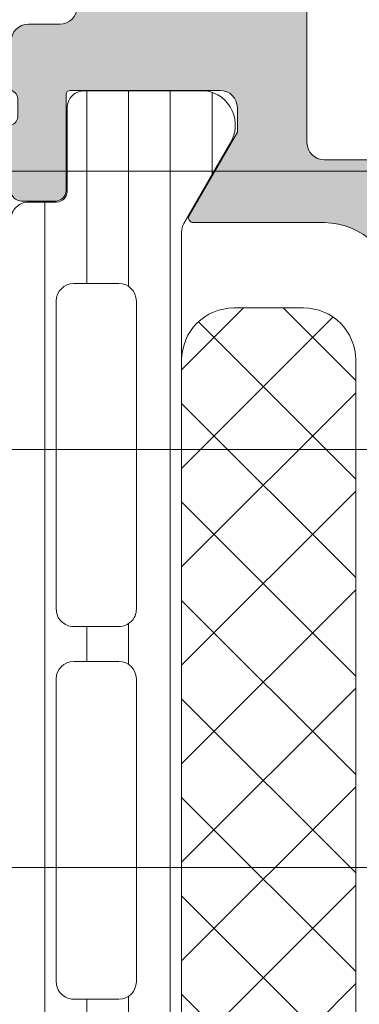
# Model space of a CAD drawing. Header units: millimetres. Extents: x 144573 to 336993, y 74252 to 247042.
# Tile 584 of 656: x 200188 to 200198, y 198244 to 198273. Entities that reach past the tile are written whole.
import ezdxf

# ---------------------------------------------------------------- set-up
doc = ezdxf.new("R2010")
doc.units = ezdxf.units.MM
doc.layers.add('FASÁDA DETAILNÍ', color=255, linetype='Continuous', lineweight=0)
doc.layers.add('NOVA', color=255, linetype='Continuous', lineweight=0)

# ---------------------------------------------------------------- blocks, each defined once
blk = doc.blocks.new('A$C69D17D4D')
at = {"layer": 'FASÁDA DETAILNÍ'}
h = blk.add_hatch(color=256, dxfattribs=at)
edge = h.paths.add_edge_path()
edge.add_arc((-23001.99468225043, 24911.31804486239), 0.5000674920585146, 90.00773245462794, 179.9922675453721)
edge.add_line((-23002.49474973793, 24911.31811234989), (-23002.49474973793, 24907.31811234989))
edge.add_arc((-23001.99468225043, 24907.3181798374), 0.5000674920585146, 180.0077324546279, 269.9922675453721)
edge.add_line((-23001.99474973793, 24906.81811234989), (-23000.69470090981, 24906.81811234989))
edge.add_arc((-23000.6947378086, 24907.31814924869), 0.5000369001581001, 270.0042279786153, 359.9957720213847)
edge.add_line((-23000.19470090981, 24907.31811234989), (-23000.19470090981, 24907.81811234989))
edge.add_line((-23000.19470090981, 24907.81811234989), (-23001.19470090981, 24907.81811234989))
edge.add_line((-23001.19470090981, 24907.81811234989), (-23001.19470090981, 24909.31811234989))
edge.add_arc((-23000.19473788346, 24909.31814932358), 0.9999630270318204, 89.99788148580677, 180.0021185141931, ccw=False)
edge.add_line((-23000.19470090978, 24910.31811234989), (-22996.19470090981, 24910.31811234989))
edge.add_arc((-22996.19477777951, 24909.31803548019), 1.000076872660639, 0.004403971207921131, 89.99559602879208, ccw=False)
edge.add_line((-22995.19470090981, 24909.31811234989), (-22995.19470090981, 24907.81811234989))
edge.add_line((-22995.19470090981, 24907.81811234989), (-22996.19470090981, 24907.81811234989))
edge.add_line((-22996.19470090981, 24907.81811234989), (-22996.19470090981, 24907.31811234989))
edge.add_arc((-22995.6947583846, 24907.3180548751), 0.4999425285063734, 179.9934131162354, 270.0065868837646)
edge.add_line((-22995.69470090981, 24906.81811234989), (-22992.89471311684, 24906.81811234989))
edge.add_arc((-22992.89471311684, 24907.31811234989), 0.5, 270, 360)
edge.add_line((-22992.39471311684, 24907.31811234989), (-22992.39471311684, 24907.51811234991))
edge.add_arc((-22992.89471311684, 24907.51811234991), 0.5, 0, 90)
edge.add_line((-22992.89471311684, 24908.01811234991), (-22993.39471311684, 24908.01811234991))
edge.add_arc((-22993.39467801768, 24908.51814744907), 0.5000351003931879, 180.0040217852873, 269.99597821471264, ccw=False)
edge.add_line((-22993.89471311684, 24908.51811234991), (-22993.89471311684, 24909.31811540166))
edge.add_arc((-22993.39469655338, 24909.31809883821), 0.5000165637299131, 90.00189796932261, 179.9981020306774, ccw=False)
edge.add_line((-22993.39471311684, 24909.81811540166), (-22962.09471922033, 24909.81811540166))
edge.add_line((-22962.09471922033, 24909.81811540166), (-22956.0562615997, 24909.3857187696))
edge.add_arc((-22956.09471765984, 24908.38649908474), 0.9999594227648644, 0, 87.79599713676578, ccw=False)
edge.add_line((-22955.09475823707, 24908.38649908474), (-22955.09475823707, 24901.71804687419))
edge.add_arc((-22955.59475823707, 24901.71804687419), 0.5, -90, 0, ccw=False)
edge.add_line((-22955.59475823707, 24901.21804687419), (-22956.49475823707, 24901.21804687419))
edge.add_arc((-22956.49475823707, 24900.71804687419), 0.5, 90, 180)
edge.add_line((-22956.99475823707, 24900.71804687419), (-22956.99475823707, 24899.31804534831))
edge.add_arc((-22957.07359468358, 24899.05052475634), 0.2788950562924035, -1.1645893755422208, 73.58012358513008, ccw=False)
edge.add_line((-22956.79475723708, 24899.04485634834), (-22956.79475723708, 24898.59126234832))
edge.add_arc((-22957.0736253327, 24898.58560168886), 0.278925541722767, -73.57540544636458, 1.1628700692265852, ccw=False)
edge.add_line((-22956.99475823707, 24898.31805834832), (-22956.99475823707, 24896.43804734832))
edge.add_arc((-22956.69475823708, 24896.43804734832), 0.2999999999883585, 180, 270)
edge.add_line((-22956.69475823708, 24896.13804734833), (-22955.71478391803, 24896.13804734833))
edge.add_arc((-22955.71478391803, 24896.43804734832), 0.2999999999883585, 270, 360)
edge.add_line((-22955.41478391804, 24896.43804734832), (-22955.41478391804, 24899.19804534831))
edge.add_arc((-22955.29478391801, 24899.19804534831), 0.1200000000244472, 90, 180, ccw=False)
edge.add_line((-22955.29478391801, 24899.31804534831), (-22950.99475823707, 24899.31804534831))
edge.add_arc((-22950.99475823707, 24898.81804534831), 0.5, 0, 90, ccw=False)
edge.add_line((-22950.49475823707, 24898.81804534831), (-22950.49475823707, 24898.11804534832))
edge.add_line((-22950.49475823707, 24898.11804534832), (-22951.87625369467, 24895.72522502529))
edge.add_arc((-22951.75663845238, 24895.65616513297), 0.1381197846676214, 150.0000000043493, 269.9999999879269)
edge.add_line((-22951.75663845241, 24895.51804534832), (-22947.99475823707, 24895.51804534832))
edge.add_arc((-22947.99475823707, 24893.51804534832), 2, 0, 90, ccw=False)
edge.add_line((-22945.99475823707, 24893.51804534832), (-22945.99475823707, 24892.95004996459))
edge.add_arc((-22945.49475823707, 24892.95004996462), 0.5, 180.0000000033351, 214.4790717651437)
edge.add_arc((-22941.78525963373, 24895.49752324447), 4.99999999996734, 214.4790717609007, 264.6507719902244)
edge.add_arc((-22942.23287802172, 24890.65617200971), 0.1381197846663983, 262.2975625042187, 390.0000000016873)
edge.add_line((-22942.11326277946, 24890.72523190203), (-22943.49475823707, 24893.11805222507))
edge.add_line((-22943.49475823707, 24893.11805222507), (-22943.49475823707, 24893.81805222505))
edge.add_arc((-22942.99475823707, 24893.81805222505), 0.5, 90, 180, ccw=False)
edge.add_line((-22942.99475823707, 24894.31805222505), (-22938.69473255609, 24894.31805222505))
edge.add_arc((-22938.69473255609, 24894.19805222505), 0.1199999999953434, 0, 90, ccw=False)
edge.add_line((-22938.5747325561, 24894.19805222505), (-22938.5747325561, 24891.43805422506))
edge.add_arc((-22938.27473255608, 24891.43805422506), 0.3000000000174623, 180, 269.9999999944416)
edge.add_line((-22938.27473255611, 24891.13805422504), (-22937.29475823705, 24891.13805422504))
edge.add_arc((-22937.29475823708, 24891.43805422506), 0.3000000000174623, 270.0000000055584, 360)
edge.add_line((-22936.99475823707, 24891.43805422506), (-22936.99475823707, 24893.31806522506))
edge.add_arc((-22936.91589114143, 24893.58560856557), 0.2789255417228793, 178.8371299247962, 253.57540544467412, ccw=False)
edge.add_line((-22937.19475923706, 24893.59126922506), (-22937.19475923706, 24894.04486322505))
edge.add_arc((-22936.91592179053, 24894.05053163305), 0.2788950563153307, 106.41987641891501, 181.1645893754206, ccw=False)
edge.add_line((-22936.99475823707, 24894.31805222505), (-22936.99475823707, 24897.31811071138))
edge.add_line((-22936.99475823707, 24897.31811071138), (-22937.69483060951, 24898.01821360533))
edge.add_line((-22937.69483060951, 24898.01821360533), (-22938.29483671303, 24898.01821360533))
edge.add_line((-22938.29483671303, 24898.01821360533), (-22938.29483671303, 24896.41820750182))
edge.add_arc((-22938.79484616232, 24896.4182169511), 0.5000094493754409, 270.00108278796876, 359.99891721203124, ccw=False)
edge.add_line((-22938.79483671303, 24895.91820750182), (-22939.1902647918, 24895.91820750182))
edge.add_arc((-22939.1902647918, 24896.41820750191), 0.5000000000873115, 254.9999999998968, 270, ccw=False)
edge.add_line((-22939.31967431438, 24895.93524458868), (-22940.75356106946, 24896.31945338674))
edge.add_arc((-22940.49474202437, 24897.28537921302), 0.9999999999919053, 180, 255.0000000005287, ccw=False)
edge.add_line((-22941.49474202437, 24897.28537921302), (-22941.49474202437, 24903.01820139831))
edge.add_line((-22941.49474202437, 24903.01820139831), (-22938.29483671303, 24903.01820139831))
edge.add_line((-22938.29483671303, 24903.01820139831), (-22938.29483671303, 24902.21821360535))
edge.add_line((-22938.29483671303, 24902.21821360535), (-22937.69483060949, 24902.21821360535))
edge.add_line((-22937.69483060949, 24902.21821360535), (-22936.99484892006, 24903.43064646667))
edge.add_line((-22936.99484892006, 24903.43064646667), (-22936.99484892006, 24904.51820139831))
edge.add_line((-22936.99484892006, 24904.51820139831), (-22951.99475823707, 24904.51820139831))
edge.add_arc((-22951.99475823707, 24905.01820139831), 0.5, 180, 270, ccw=False)
edge.add_line((-22952.49475823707, 24905.01820139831), (-22952.49475823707, 24910.81811234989))
edge.add_arc((-22953.49475823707, 24910.81811234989), 1, 0, 90)
edge.add_line((-22953.49475823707, 24911.81811234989), (-23001.99474973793, 24911.81811234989))
edge = h.paths.add_edge_path(flags=16)
edge.add_line((-22943.09474202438, 24902.21821360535), (-22943.09474202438, 24897.81821360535))
edge.add_arc((-22943.59474202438, 24897.81821360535), 0.5, -90, 0, ccw=False)
edge.add_line((-22943.59474202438, 24897.31821360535), (-22947.99474202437, 24897.31821360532))
edge.add_arc((-22947.99474202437, 24897.81821360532), 0.5, 180, 270, ccw=False)
edge.add_line((-22948.49474202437, 24897.81821360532), (-22948.49474202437, 24902.21821360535))
edge.add_arc((-22947.99474202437, 24902.21821360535), 0.5, 90, 180, ccw=False)
edge.add_line((-22947.99474202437, 24902.71821360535), (-22943.59474202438, 24902.71821360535))
edge.add_arc((-22943.59474202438, 24902.21821360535), 0.5, 0, 90, ccw=False)
h = blk.add_hatch(dxfattribs=at)
h.set_pattern_fill('LINIE', color=256, scale=1.2, angle=90, style=0)
h.set_pattern_definition([(90, (-4388.222321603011, -0.6246130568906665), (-1.2, 7.347638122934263e-17), [])])
edge = h.paths.add_edge_path()
edge.add_arc((-22955.68556007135, 24896.40802904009), 0.2999999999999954, -89.99792470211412, 0.0020752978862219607, ccw=False)
edge.add_line((-22955.68554920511, 24896.10802904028), (-22956.49588053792, 24896.10800041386))
edge.add_arc((-22956.49586510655, 24895.60800309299), 0.4999973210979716, 90.00176831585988, 180.0023822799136)
edge.add_line((-22956.9958624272, 24895.6079823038), (-22956.99718297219, 24894.76691005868))
edge.add_arc((-22957.19718297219, 24894.76691005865), 0.1999999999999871, -89.99999999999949, 5.115907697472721e-13, ccw=False)
edge.add_line((-22957.19718297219, 24894.56691005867), (-22961.29718297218, 24894.56691005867))
edge.add_arc((-22961.29718297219, 24894.06691005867), 0.5000000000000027, 89.99999999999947, 179.9999999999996)
edge.add_line((-22961.79718297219, 24894.06691005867), (-22961.79718297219, 24893.23616083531))
edge.add_arc((-22960.79718297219, 24893.23616083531), 0.9999999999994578, 180.0000000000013, 254.9999999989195)
edge.add_line((-22961.05600201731, 24892.27023500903), (-22960.29718297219, 24892.06691005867))
edge.add_line((-22960.29718297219, 24892.06691005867), (-22960.29718297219, 24893.06691005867))
edge.add_line((-22960.29718297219, 24893.06691005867), (-22957.99718297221, 24893.06691005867))
edge.add_arc((-22957.99889221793, 24892.06278357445), 1.004127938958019, 0.23408772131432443, 89.90246998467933, ccw=False)
edge.add_line((-22956.99477265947, 24892.06688602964), (-22956.99477265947, 24889.0670076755))
edge.add_arc((-22957.99889200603, 24889.07103603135), 1.004127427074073, 270.09751797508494, 359.7701403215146, ccw=False)
edge.add_line((-22957.99718297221, 24888.06691005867), (-22960.29718297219, 24888.06691005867))
edge.add_line((-22960.29718297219, 24888.06691005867), (-22960.29718297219, 24889.06691005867))
edge.add_line((-22960.29718297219, 24889.06691005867), (-22961.05600201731, 24888.86358510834))
edge.add_arc((-22960.79718297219, 24887.89765928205), 1.000000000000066, 105.0000000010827, 179.9999999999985)
edge.add_line((-22961.79718297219, 24887.89765928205), (-22961.79718297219, 24887.06691005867))
edge.add_arc((-22961.29718297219, 24887.06691005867), 0.4999999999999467, 180, 270)
edge.add_line((-22961.29718297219, 24886.56691005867), (-22957.19718297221, 24886.56691005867))
edge.add_arc((-22957.19891152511, 24886.36273696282), 0.2041804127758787, 1.1558689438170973, 89.51493893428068, ccw=False)
edge.add_line((-22956.99477265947, 24886.36685576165), (-22956.99474973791, 24860.52548895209))
edge.add_arc((-22956.49475241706, 24860.52550438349), 0.4999973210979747, 180.0017683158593, 270.002382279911)
edge.add_line((-22956.49473162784, 24860.02550706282), (-22955.68440029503, 24860.02553568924))
edge.add_arc((-22955.68438942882, 24859.72553568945), 0.299999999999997, 0.0020752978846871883, 90.00207529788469, ccw=False)
edge.add_line((-22955.384389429, 24859.72554655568), (-22955.38463444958, 24857.32554816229))
edge.add_arc((-22954.88463847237, 24857.32556363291), 0.499995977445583, 180.0017728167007, 270.0023777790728)
edge.add_line((-22954.88461772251, 24856.82556765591), (-22951.4080762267, 24856.82569430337))
edge.add_arc((-22951.5504227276, 24857.81550722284), 0.99999607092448, 278.1836833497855, 392.7290913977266)
edge.add_line((-22950.70918966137, 24858.35617261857), (-22952.02774209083, 24860.63978170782))
edge.add_arc((-22951.59473842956, 24860.88979736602), 0.5000000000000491, 180.0021352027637, 210.0020718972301, ccw=False)
edge.add_line((-22952.09473842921, 24860.88977873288), (-22952.09582474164, 24895.24404748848))
edge.add_arc((-22951.59582474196, 24895.24406507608), 0.5000000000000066, 150.0020786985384, 180.0020153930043, ccw=False)
edge.add_line((-22952.0288465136, 24895.49404936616), (-22950.71045951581, 24897.77775396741))
edge.add_arc((-22951.55173174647, 24898.31835842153), 0.9999960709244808, 327.2750591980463, 441.8204672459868)
edge.add_line((-22951.40945694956, 24899.30818165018), (-22954.88599844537, 24899.30805500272))
edge.add_arc((-22954.88598297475, 24898.80805902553), 0.4999959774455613, 90.0017728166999, 180.0023777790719)
edge.add_line((-22955.38597895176, 24898.80803827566), (-22955.38556007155, 24896.40803990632))
edge = h.paths.add_edge_path(flags=16)
edge.add_line((-22955.19528446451, 24872.21691630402), (-22953.8952903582, 24872.21691630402))
edge.add_arc((-22953.89528671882, 24871.71691994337), 0.4999963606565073, -0.00041704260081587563, 90.0004170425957, ccw=False)
edge.add_line((-22953.3952903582, 24871.71691630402), (-22953.3952903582, 24862.86692240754))
edge.add_arc((-22953.89528671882, 24862.86691876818), 0.4999963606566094, -90.00041704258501, 0.0004170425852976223, ccw=False)
edge.add_line((-22953.8952903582, 24862.36692240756), (-22955.19528446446, 24862.36692240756))
edge.add_arc((-22955.19530103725, 24862.86692240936), 0.5000000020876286, 180.0000002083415, 270.0018991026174, ccw=False)
edge.add_line((-22955.69530103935, 24862.86692240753), (-22955.69530103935, 24871.71691630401))
edge.add_arc((-22955.19530103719, 24871.71691630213), 0.5000000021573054, 89.99810091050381, 179.9999997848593, ccw=False)
edge = h.paths.add_edge_path(flags=16)
edge.add_arc((-22955.19530103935, 24882.41692240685), 0.4999999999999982, 89.99999999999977, 180.000000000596, ccw=False)
edge.add_line((-22955.19530103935, 24882.91692240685), (-22953.8952903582, 24882.91692240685))
edge.add_arc((-22953.8952903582, 24882.41692240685), 0.4999999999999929, -5.965148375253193e-10, 89.99999999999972, ccw=False)
edge.add_line((-22953.3952903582, 24882.41692240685), (-22953.3952903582, 24873.71691630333))
edge.add_arc((-22953.8952903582, 24873.71691630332), 0.5000000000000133, 270.0000000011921, 359.99999999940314, ccw=False)
edge.add_line((-22953.89529035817, 24873.21691630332), (-22955.19530103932, 24873.21691630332))
edge.add_arc((-22955.19530103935, 24873.71691630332), 0.5000000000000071, 180.0000000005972, 270.0000000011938, ccw=False)
edge.add_line((-22955.69530103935, 24873.71691630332), (-22955.69530103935, 24882.41692240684))
edge = h.paths.add_edge_path(flags=16)
edge.add_arc((-22953.89528671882, 24884.4169187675), 0.4999963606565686, -90.00041704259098, 0.0004170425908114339, ccw=False)
edge.add_line((-22953.8952903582, 24883.91692240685), (-22955.19528446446, 24883.91692240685))
edge.add_arc((-22955.19530103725, 24884.41692240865), 0.5000000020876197, 180.0000002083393, 270.0018991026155, ccw=False)
edge.add_line((-22955.69530103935, 24884.41692240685), (-22955.69530103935, 24893.26693156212))
edge.add_arc((-22955.19531629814, 24893.26693156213), 0.4999847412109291, 89.99999999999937, 180.0000000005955, ccw=False)
edge.add_line((-22955.19531629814, 24893.76691630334), (-22953.89530561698, 24893.76691630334))
edge.add_arc((-22953.89530561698, 24893.26690104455), 0.5000152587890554, -5.949232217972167e-10, 90.00000000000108, ccw=False)
edge.add_line((-22953.3952903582, 24893.26690104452), (-22953.3952903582, 24884.41692240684))
h = blk.add_hatch(dxfattribs=at)
h.set_pattern_fill('NETZ', color=256, scale=2, angle=135, style=0)
h.set_pattern_definition([(135, (-22952.09401494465, 24878.06703574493), (-1.414213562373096, -1.414213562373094), []), (225, (-22952.09401494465, 24878.06703574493), (1.414213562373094, -1.414213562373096), [])])
h.paths.add_polyline_path([(-22947.09401494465, 24891.56703574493, 0.4142135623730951), (-22948.59401494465, 24893.06703574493), (-22950.59401494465, 24893.06703574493, 0.4142135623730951), (-22952.09401494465, 24891.56703574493), (-22952.09401494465, 24864.56703574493, 0.4142135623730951), (-22950.59401494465, 24863.06703574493), (-22948.59401494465, 24863.06703574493, 0.4142135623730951), (-22947.09401494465, 24864.56703574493)])
for p, q in [((-22951.40945694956, 24899.30818165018), (-22954.88599844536, 24899.30805500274)), ((-22955.38597895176, 24898.80803827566), (-22955.38556007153, 24896.40803990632)), ((-22952.0288465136, 24895.49404936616), (-22950.71045951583, 24897.77775396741)), ((-24919.00002156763, 24897.00002418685), (-11879.50012068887, 24897.00002420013)), ((-23938.49992168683, 24897.00002419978), (-21079.50012145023, 24897.00001934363)), ((-22955.68554920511, 24896.10802904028), (-22956.49588053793, 24896.10800041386)), ((-22952.09473842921, 24860.88977873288), (-22952.09582474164, 24895.24404748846)), ((-22955.19531629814, 24893.76691630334), (-22953.89530561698, 24893.76691630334)), ((-22955.69530103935, 24884.41692240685), (-22955.69530103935, 24893.2669315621)), ((-22953.3952903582, 24893.26690104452), (-22953.3952903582, 24884.41692240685)), ((-11879.50012068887, 24889.00002420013), (-24919.00002156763, 24889.00002418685)), ((-21038.49992168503, 24889.00002419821), (-22997.1692492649, 24889.00002419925)), ((-22953.8952903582, 24883.91692240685), (-22955.19528446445, 24883.91692240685)), ((-22955.19530103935, 24882.91692240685), (-22953.8952903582, 24882.91692240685)), ((-22955.69530103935, 24873.71691630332), (-22955.69530103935, 24882.41692240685)), ((-22953.3952903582, 24882.41692240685), (-22953.3952903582, 24873.71691630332)), ((-24919.00002156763, 24877.00002418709), (-11879.50012068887, 24877.00002420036)), ((-22997.1692492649, 24877.00002260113), (-21079.50012145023, 24877.00001934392)), ((-22953.89529035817, 24873.21691630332), (-22955.19530103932, 24873.21691630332))]:
    blk.add_line(p, q, dxfattribs=at)
blk.add_lwpolyline([(-22955.09475823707, 24901.71804687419, -0.4142135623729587), (-22955.59475823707, 24901.21804687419), (-22956.49475823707, 24901.21804687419, 0.4142135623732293), (-22956.99475823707, 24900.71804687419), (-22956.99475823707, 24899.31804534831, -0.3382124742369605), (-22956.79475723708, 24899.04485634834), (-22956.79475723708, 24898.59126234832, -0.33818117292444), (-22956.99475823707, 24898.31805834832), (-22956.99475823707, 24896.43804734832, 0.414213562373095), (-22956.69475823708, 24896.13804734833), (-22955.71478391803, 24896.13804734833, 0.414213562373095), (-22955.41478391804, 24896.43804734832), (-22955.41478391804, 24899.19804534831, -0.414213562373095), (-22955.29478391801, 24899.31804534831), (-22950.99475823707, 24899.31804534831, -0.414213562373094), (-22950.49475823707, 24898.81804534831), (-22950.49475823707, 24898.11804534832), (-22951.87625369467, 24895.72522502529, 0.5773502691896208), (-22951.75663845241, 24895.51804534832), (-22947.99475823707, 24895.51804534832, -0.4142135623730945), (-22945.99475823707, 24893.51804534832)], format="xyb", dxfattribs=at)
for points in [[(-22943.09474202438, 24902.21821360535), (-22943.09474202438, 24897.81821360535, -0.4142135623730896), (-22943.59474202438, 24897.31821360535), (-22947.99474202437, 24897.31821360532, -0.4142135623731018), (-22948.49474202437, 24897.81821360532), (-22948.49474202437, 24902.21821360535, -0.4142135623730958), (-22947.99474202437, 24902.71821360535), (-22943.59474202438, 24902.71821360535, -0.4142135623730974)], [(-22952.09401494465, 24864.56703574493), (-22952.09401494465, 24891.56703574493, -0.414213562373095), (-22950.59401494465, 24893.06703574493), (-22948.59401494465, 24893.06703574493, -0.414213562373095), (-22947.09401494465, 24891.56703574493), (-22947.09401494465, 24864.56703574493, -0.414213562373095), (-22948.59401494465, 24863.06703574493), (-22950.59401494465, 24863.06703574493, -0.414213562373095)]]:
    blk.add_lwpolyline(points, format="xyb", close=True, dxfattribs=at)
for centre, radius, start, end in [((-22954.88598297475, 24898.80805902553), 0.4999959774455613, 90.0017728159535, 180.0023777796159), ((-22951.55173174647, 24898.31835842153), 0.999996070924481, 327.2750591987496, 81.82046724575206), ((-22955.68556007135, 24896.40802904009), 0.2999999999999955, 270.0020752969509, 0.002075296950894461), ((-22956.49586510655, 24895.60800309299), 0.4999973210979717, 90.00176831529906, 180.0023822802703), ((-22951.59582474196, 24895.24406507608), 0.5000000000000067, 150.0020786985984, 180.0020153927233), ((-22955.19531629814, 24893.26693156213), 0.4999847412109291, 90, 180), ((-22953.89530561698, 24893.26690104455), 0.500015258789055, 0, 90), ((-22955.19530103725, 24884.41692240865), 0.5000000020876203, 180.0000002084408, 270.0018991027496), ((-22953.89528671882, 24884.4169187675), 0.4999963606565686, 269.9995829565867, 0.0004170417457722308), ((-22955.19530103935, 24882.41692240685), 0.4999999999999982, 90, 180), ((-22953.8952903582, 24882.41692240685), 0.4999999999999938, 0, 90), ((-22955.19530103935, 24873.71691630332), 0.5000000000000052, 180, 270.0000000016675), ((-22953.8952903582, 24873.71691630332), 0.5000000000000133, 270.0000000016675, 0)]:
    blk.add_arc(centre, radius, start, end, dxfattribs=at)

msp = doc.modelspace()

# ---------------------------------------------------------------- block references
at = {"layer": 'NOVA', "ltscale": 300}
msp.add_blockref('A$C69D17D4D', (223144.9987451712, 173371.2585875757), dxfattribs=at)

doc.saveas('drawing.dxf')
